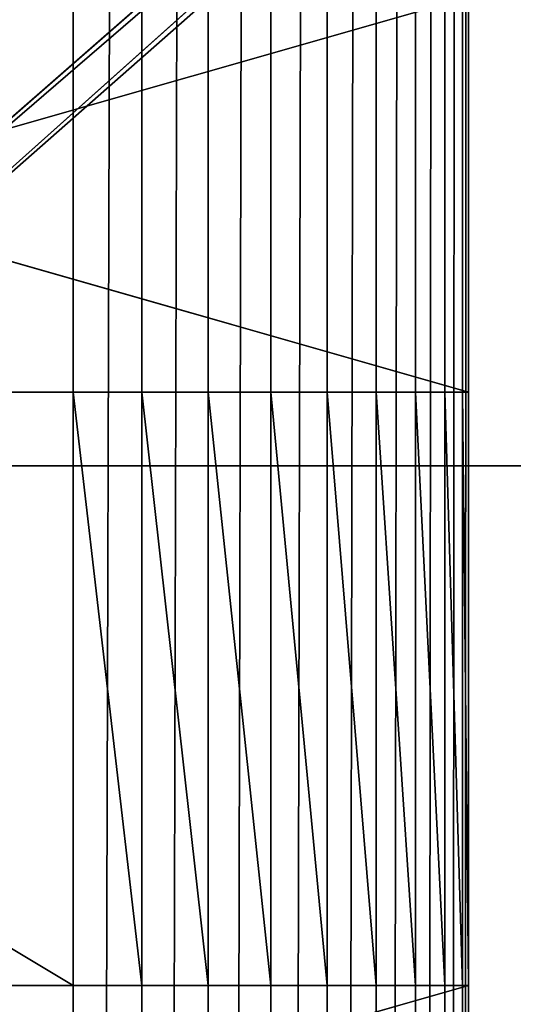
# Model space of a CAD drawing. Extents: x 226 to 378, y -30 to 313.
# Tile 391 of 656: x 344.33 to 350.67, y 127.09 to 139.74. Entities that reach past the tile are written whole.
import ezdxf

# ---------------------------------------------------------------- set-up
doc = ezdxf.new("R2010")
doc.units = 0
doc.header["$LTSCALE"] = 25.4
doc.layers.get('0').update_dxf_attribs({"color": 13, "linetype": 'CONTINUOUS'})
for name, color, linetype in [('_NCL1_62', 7, 'CONTINUOUS'), ('_NCL1_64', 250, 'CONTINUOUS'), ('USER_LIBRARY_DIN_RAIL_DEFA', 254, 'CONTINUOUS')]:
    doc.layers.add(name, color=color, linetype=linetype)

# ---------------------------------------------------------------- blocks, each defined once
blk = doc.blocks.new('EWON_2005CD_4005CD_COSY141')
at = {"layer": '_NCL1_62', "color": 0}
for p, q in [((27.94, 342.9, 292.1), (27.94, 185.42, 276.86)), ((27.94, 342.9, 292.1), (27.94, 185.42, 276.86)), ((27.94, 342.9, 292.1), (27.94, 177.8, 276.86)), ((27.94, 342.9, 292.1), (27.94, 177.8, 276.86)), ((27.94, 342.9, 292.1), (27.94, 20.32, 292.1)), ((28.017, 342.9, 292.982), (27.94, 20.32, 292.1)), ((27.94, 342.9, 292.1), (27.94, 20.32, 292.1)), ((28.017, 342.9, 292.982), (27.94, 20.32, 292.1)), ((28.246, 342.9, 293.837), (28.017, 20.32, 292.982)), ((28.017, 20.32, 292.982), (28.017, 342.9, 292.982)), ((28.017, 20.32, 292.982), (28.017, 342.9, 292.982)), ((28.246, 342.9, 293.837), (28.017, 20.32, 292.982)), ((28.621, 342.9, 294.64), (28.246, 20.32, 293.837)), ((28.246, 20.32, 293.837), (28.246, 342.9, 293.837)), ((28.246, 20.32, 293.837), (28.246, 342.9, 293.837)), ((28.621, 342.9, 294.64), (28.246, 20.32, 293.837)), ((29.128, 342.9, 295.365), (28.621, 20.32, 294.64)), ((28.621, 20.32, 294.64), (28.621, 342.9, 294.64)), ((28.621, 20.32, 294.64), (28.621, 342.9, 294.64)), ((29.128, 342.9, 295.365), (28.621, 20.32, 294.64)), ((29.755, 342.9, 295.991), (29.128, 20.32, 295.365)), ((29.128, 20.32, 295.365), (29.128, 342.9, 295.365)), ((29.128, 20.32, 295.365), (29.128, 342.9, 295.365)), ((29.755, 342.9, 295.991), (29.128, 20.32, 295.365)), ((30.48, 342.9, 296.499), (29.755, 20.32, 295.991)), ((29.755, 20.32, 295.991), (29.755, 342.9, 295.991)), ((29.755, 20.32, 295.991), (29.755, 342.9, 295.991)), ((30.48, 342.9, 296.499), (29.755, 20.32, 295.991)), ((31.283, 342.9, 296.874), (30.48, 20.32, 296.499)), ((30.48, 20.32, 296.499), (30.48, 342.9, 296.499)), ((30.48, 20.32, 296.499), (30.48, 342.9, 296.499)), ((31.283, 342.9, 296.874), (30.48, 20.32, 296.499)), ((32.138, 342.9, 297.103), (31.283, 20.32, 296.874)), ((31.283, 20.32, 296.874), (31.283, 342.9, 296.874)), ((31.283, 20.32, 296.874), (31.283, 342.9, 296.874)), ((32.138, 342.9, 297.103), (31.283, 20.32, 296.874)), ((33.02, 342.9, 297.18), (32.138, 20.32, 297.103)), ((32.138, 20.32, 297.103), (32.138, 342.9, 297.103)), ((32.138, 20.32, 297.103), (32.138, 342.9, 297.103)), ((33.02, 342.9, 297.18), (32.138, 20.32, 297.103)), ((27.94, 185.42, 71.12), (27.94, 190.5, 220.98)), ((27.94, 190.5, 220.98), (27.94, 185.42, 220.98)), ((27.94, 185.42, 71.12), (27.94, 190.5, 220.98)), ((27.94, 185.42, 71.12), (27.94, 190.5, 71.12)), ((27.94, 185.42, 276.86), (27.94, 190.5, 276.86)), ((45.72, 190.5, 71.12), (27.94, 185.42, 71.12)), ((45.72, 190.5, 71.12), (27.94, 185.42, 71.12)), ((27.94, 185.42, 71.12), (27.94, 190.5, 71.12)), ((45.72, 190.5, 276.86), (27.94, 185.42, 276.86)), ((45.72, 190.5, 276.86), (27.94, 185.42, 276.86)), ((27.94, 185.42, 276.86), (27.94, 190.5, 276.86)), ((27.94, 190.5, 220.98), (27.94, 185.42, 220.98)), ((27.94, 185.42, 220.98), (27.94, 185.42, 71.12)), ((27.94, 185.42, 220.98), (27.94, 177.8, 220.98)), ((27.94, 177.8, 71.12), (27.94, 185.42, 220.98)), ((27.94, 185.42, 276.86), (27.94, 177.8, 276.86)), ((27.94, 177.8, 276.86), (27.94, 185.42, 220.98)), ((27.94, 185.42, 220.98), (27.94, 185.42, 276.86)), ((27.94, 185.42, 220.98), (27.94, 177.8, 220.98)), ((27.94, 177.8, 276.86), (27.94, 185.42, 220.98)), ((27.94, 177.8, 71.12), (27.94, 185.42, 33.02)), ((27.94, 185.42, 33.02), (27.94, 185.42, 71.12)), ((27.94, 185.42, 71.12), (27.94, 177.8, 71.12)), ((27.94, 177.8, 33.02), (27.94, 185.42, 33.02)), ((27.94, 177.8, 71.12), (27.94, 185.42, 33.02)), ((27.94, 177.8, 71.12), (27.94, 185.42, 220.98)), ((27.94, 185.42, 71.12), (27.94, 177.8, 71.12)), ((27.94, 185.42, 220.98), (27.94, 185.42, 71.12)), ((27.94, 185.42, 276.86), (27.94, 177.8, 276.86)), ((27.94, 185.42, 71.12), (45.72, 185.42, 71.12)), ((27.94, 185.42, 33.02), (45.72, 185.42, 71.12)), ((27.94, 185.42, 71.12), (45.72, 185.42, 71.12)), ((27.94, 185.42, 33.02), (27.94, 185.42, 71.12)), ((27.94, 185.42, 33.02), (45.72, 185.42, 71.12)), ((27.94, 185.42, 33.02), (45.72, 185.42, 27.94)), ((27.94, 185.42, 33.02), (45.72, 185.42, 27.94)), ((27.94, 185.42, 33.02), (33.02, 185.42, 27.94)), ((27.94, 185.42, 33.02), (28.017, 185.42, 32.138)), ((28.246, 185.42, 31.283), (27.94, 185.42, 33.02)), ((28.246, 185.42, 31.283), (27.94, 185.42, 33.02)), ((28.621, 185.42, 30.48), (27.94, 185.42, 33.02)), ((28.621, 185.42, 30.48), (27.94, 185.42, 33.02)), ((29.128, 185.42, 29.755), (27.94, 185.42, 33.02)), ((29.128, 185.42, 29.755), (27.94, 185.42, 33.02)), ((29.755, 185.42, 29.128), (27.94, 185.42, 33.02)), ((29.755, 185.42, 29.128), (27.94, 185.42, 33.02)), ((30.48, 185.42, 28.621), (27.94, 185.42, 33.02)), ((30.48, 185.42, 28.621), (27.94, 185.42, 33.02)), ((31.283, 185.42, 28.246), (27.94, 185.42, 33.02)), ((31.283, 185.42, 28.246), (27.94, 185.42, 33.02)), ((32.138, 185.42, 28.017), (27.94, 185.42, 33.02)), ((32.138, 185.42, 28.017), (27.94, 185.42, 33.02)), ((27.94, 185.42, 33.02), (33.02, 185.42, 27.94)), ((27.94, 185.42, 276.86), (45.72, 185.42, 276.86)), ((27.94, 185.42, 220.98), (45.72, 185.42, 220.98)), ((45.72, 185.42, 276.86), (27.94, 185.42, 220.98)), ((45.72, 185.42, 276.86), (27.94, 185.42, 220.98)), ((27.94, 185.42, 276.86), (45.72, 185.42, 276.86)), ((27.94, 185.42, 220.98), (27.94, 185.42, 276.86)), ((27.94, 185.42, 220.98), (45.72, 185.42, 220.98)), ((27.94, 185.42, 33.02), (28.017, 185.42, 32.138)), ((27.94, 185.42, 33.02), (28.017, 177.8, 32.138)), ((27.94, 185.42, 33.02), (28.017, 177.8, 32.138)), ((27.94, 177.8, 33.02), (27.94, 185.42, 33.02)), ((28.017, 185.42, 32.138), (28.246, 185.42, 31.283)), ((28.017, 177.8, 32.138), (28.017, 185.42, 32.138)), ((28.017, 185.42, 32.138), (28.246, 185.42, 31.283)), ((28.017, 185.42, 32.138), (28.246, 177.8, 31.283)), ((28.017, 185.42, 32.138), (28.246, 177.8, 31.283)), ((28.017, 177.8, 32.138), (28.017, 185.42, 32.138)), ((28.246, 185.42, 31.283), (28.621, 185.42, 30.48)), ((28.246, 177.8, 31.283), (28.246, 185.42, 31.283)), ((28.246, 185.42, 31.283), (28.621, 185.42, 30.48)), ((28.246, 185.42, 31.283), (28.621, 177.8, 30.48)), ((28.246, 185.42, 31.283), (28.621, 177.8, 30.48)), ((28.246, 177.8, 31.283), (28.246, 185.42, 31.283)), ((28.621, 185.42, 30.48), (29.128, 185.42, 29.755)), ((28.621, 177.8, 30.48), (28.621, 185.42, 30.48)), ((28.621, 185.42, 30.48), (29.128, 185.42, 29.755)), ((28.621, 185.42, 30.48), (29.128, 177.8, 29.755)), ((28.621, 185.42, 30.48), (29.128, 177.8, 29.755)), ((28.621, 177.8, 30.48), (28.621, 185.42, 30.48)), ((29.128, 185.42, 29.755), (29.755, 185.42, 29.128)), ((29.128, 177.8, 29.755), (29.128, 185.42, 29.755)), ((29.128, 185.42, 29.755), (29.755, 185.42, 29.128)), ((29.128, 185.42, 29.755), (29.755, 177.8, 29.128)), ((29.128, 185.42, 29.755), (29.755, 177.8, 29.128)), ((29.128, 177.8, 29.755), (29.128, 185.42, 29.755)), ((29.755, 185.42, 29.128), (30.48, 185.42, 28.621)), ((29.755, 177.8, 29.128), (29.755, 185.42, 29.128)), ((29.755, 185.42, 29.128), (30.48, 185.42, 28.621)), ((29.755, 185.42, 29.128), (30.48, 177.8, 28.621)), ((29.755, 185.42, 29.128), (30.48, 177.8, 28.621)), ((29.755, 177.8, 29.128), (29.755, 185.42, 29.128)), ((30.48, 185.42, 28.621), (31.283, 185.42, 28.246)), ((30.48, 177.8, 28.621), (30.48, 185.42, 28.621)), ((30.48, 185.42, 28.621), (31.283, 185.42, 28.246)), ((30.48, 185.42, 28.621), (31.283, 177.8, 28.246)), ((30.48, 185.42, 28.621), (31.283, 177.8, 28.246)), ((30.48, 177.8, 28.621), (30.48, 185.42, 28.621)), ((31.283, 185.42, 28.246), (32.138, 185.42, 28.017)), ((31.283, 177.8, 28.246), (31.283, 185.42, 28.246)), ((31.283, 185.42, 28.246), (32.138, 185.42, 28.017)), ((31.283, 185.42, 28.246), (32.138, 177.8, 28.017)), ((31.283, 185.42, 28.246), (32.138, 177.8, 28.017)), ((31.283, 177.8, 28.246), (31.283, 185.42, 28.246)), ((32.138, 185.42, 28.017), (33.02, 185.42, 27.94)), ((32.138, 185.42, 28.017), (33.02, 177.8, 27.94)), ((32.138, 185.42, 28.017), (33.02, 185.42, 27.94)), ((32.138, 177.8, 28.017), (32.138, 185.42, 28.017)), ((32.138, 185.42, 28.017), (33.02, 177.8, 27.94)), ((32.138, 177.8, 28.017), (32.138, 185.42, 28.017)), ((45.72, 177.8, 27.94), (33.02, 185.42, 27.94)), ((33.02, 185.42, 27.94), (33.02, 177.8, 27.94)), ((45.72, 177.8, 27.94), (33.02, 185.42, 27.94)), ((45.72, 185.42, 27.94), (33.02, 185.42, 27.94)), ((45.72, 185.42, 27.94), (33.02, 185.42, 27.94)), ((33.02, 185.42, 27.94), (33.02, 177.8, 27.94)), ((27.94, 172.72, 71.12), (27.94, 177.8, 220.98)), ((27.94, 177.8, 220.98), (27.94, 172.72, 220.98)), ((27.94, 177.8, 220.98), (27.94, 177.8, 71.12)), ((27.94, 177.8, 276.86), (27.94, 177.8, 220.98)), ((27.94, 172.72, 71.12), (27.94, 177.8, 220.98)), ((27.94, 172.72, 71.12), (27.94, 177.8, 71.12)), ((27.94, 177.8, 220.98), (27.94, 177.8, 71.12)), ((27.94, 177.8, 71.12), (27.94, 177.8, 33.02)), ((27.94, 172.72, 276.86), (27.94, 177.8, 276.86)), ((27.94, 177.8, 276.86), (27.94, 20.32, 292.1)), ((27.94, 177.8, 276.86), (27.94, 20.32, 292.1)), ((45.72, 177.8, 71.12), (27.94, 172.72, 71.12)), ((45.72, 177.8, 71.12), (27.94, 172.72, 71.12)), ((45.72, 177.8, 71.12), (27.94, 177.8, 71.12)), ((27.94, 172.72, 71.12), (27.94, 177.8, 71.12)), ((45.72, 177.8, 71.12), (27.94, 177.8, 71.12)), ((45.72, 177.8, 71.12), (27.94, 177.8, 33.02)), ((27.94, 177.8, 71.12), (27.94, 177.8, 33.02)), ((45.72, 177.8, 27.94), (27.94, 177.8, 33.02)), ((45.72, 177.8, 71.12), (27.94, 177.8, 33.02)), ((33.02, 177.8, 27.94), (27.94, 177.8, 33.02)), ((45.72, 177.8, 27.94), (27.94, 177.8, 33.02)), ((28.017, 177.8, 32.138), (27.94, 177.8, 33.02)), ((33.02, 177.8, 27.94), (27.94, 177.8, 33.02)), ((45.72, 177.8, 276.86), (27.94, 172.72, 276.86)), ((45.72, 177.8, 276.86), (27.94, 172.72, 276.86)), ((45.72, 177.8, 276.86), (27.94, 177.8, 276.86)), ((27.94, 172.72, 276.86), (27.94, 177.8, 276.86)), ((27.94, 177.8, 220.98), (27.94, 172.72, 220.98)), ((27.94, 177.8, 220.98), (45.72, 172.72, 220.98)), ((27.94, 177.8, 220.98), (45.72, 177.8, 220.98)), ((27.94, 177.8, 220.98), (45.72, 172.72, 220.98)), ((45.72, 177.8, 276.86), (27.94, 177.8, 276.86)), ((45.72, 177.8, 220.98), (27.94, 177.8, 276.86)), ((45.72, 177.8, 220.98), (27.94, 177.8, 276.86)), ((27.94, 177.8, 220.98), (45.72, 177.8, 220.98)), ((27.94, 177.8, 276.86), (27.94, 177.8, 220.98)), ((28.017, 177.8, 32.138), (27.94, 177.8, 33.02)), ((28.246, 177.8, 31.283), (28.017, 177.8, 32.138)), ((28.017, 177.8, 32.138), (33.02, 177.8, 27.94)), ((28.017, 177.8, 32.138), (33.02, 177.8, 27.94)), ((28.246, 177.8, 31.283), (28.017, 177.8, 32.138)), ((28.621, 177.8, 30.48), (28.246, 177.8, 31.283)), ((28.246, 177.8, 31.283), (33.02, 177.8, 27.94)), ((28.246, 177.8, 31.283), (33.02, 177.8, 27.94)), ((28.621, 177.8, 30.48), (28.246, 177.8, 31.283)), ((29.128, 177.8, 29.755), (28.621, 177.8, 30.48)), ((28.621, 177.8, 30.48), (33.02, 177.8, 27.94)), ((28.621, 177.8, 30.48), (33.02, 177.8, 27.94)), ((29.128, 177.8, 29.755), (28.621, 177.8, 30.48)), ((29.755, 177.8, 29.128), (29.128, 177.8, 29.755)), ((29.128, 177.8, 29.755), (33.02, 177.8, 27.94)), ((29.128, 177.8, 29.755), (33.02, 177.8, 27.94)), ((29.755, 177.8, 29.128), (29.128, 177.8, 29.755)), ((30.48, 177.8, 28.621), (29.755, 177.8, 29.128)), ((29.755, 177.8, 29.128), (33.02, 177.8, 27.94)), ((29.755, 177.8, 29.128), (33.02, 177.8, 27.94)), ((30.48, 177.8, 28.621), (29.755, 177.8, 29.128)), ((31.283, 177.8, 28.246), (30.48, 177.8, 28.621)), ((30.48, 177.8, 28.621), (33.02, 177.8, 27.94)), ((30.48, 177.8, 28.621), (33.02, 177.8, 27.94)), ((31.283, 177.8, 28.246), (30.48, 177.8, 28.621)), ((32.138, 177.8, 28.017), (31.283, 177.8, 28.246)), ((31.283, 177.8, 28.246), (33.02, 177.8, 27.94)), ((31.283, 177.8, 28.246), (33.02, 177.8, 27.94)), ((32.138, 177.8, 28.017), (31.283, 177.8, 28.246)), ((33.02, 177.8, 27.94), (32.138, 177.8, 28.017)), ((33.02, 177.8, 27.94), (32.138, 177.8, 28.017)), ((33.02, 177.8, 27.94), (45.72, 177.8, 27.94)), ((33.02, 177.8, 27.94), (45.72, 177.8, 27.94))]:
    blk.add_line(p, q, dxfattribs=at)
at = {"layer": '_NCL1_64', "color": 0}
blk.add_line((33.02, 342.9, 297.18), (33.02, 20.32, 297.18), dxfattribs=at)
blk.add_line((33.02, 342.9, 297.18), (33.02, 20.32, 297.18), dxfattribs=at)
at = {"layer": 'USER_LIBRARY_DIN_RAIL_DEFA', "color": 0}
for p, q in [((0, 144.711), (39.026, 178.828)), ((0, 144.711), (39.026, 178.828)), ((39.026, 178.828, 2.54), (0, 145.219, 2.54)), ((39.026, 178.828, 2.54), (0, 145.219, 2.54)), ((0, 144.711), (38.1, 178.747)), ((0, 144.711), (38.1, 178.747)), ((38.1, 178.747, 2.54), (0, 145.219, 2.54)), ((38.1, 178.747, 2.54), (0, 145.219, 2.54)), ((38.1, 178.747), (17.78, 178.747)), ((17.78, 178.747, 2.54), (38.1, 178.747, 2.54)), ((38.1, 178.747), (17.78, 178.747)), ((38.1, 178.747), (17.78, 178.747, 2.54)), ((38.1, 178.747), (17.78, 178.747, 2.54)), ((17.78, 178.747, 2.54), (38.1, 178.747, 2.54))]:
    blk.add_line(p, q, dxfattribs=at)
at = {"layer": '_NCL1_62', "color": 7}
mesh = blk.add_polyface(dxfattribs=at)
corners = [(27.94, 342.9, 292.1), (27.94, 185.42, 276.86), (27.94, 190.5, 276.86)]
mesh.append_faces([[corners[k] for k in face] for face in [(0, 1, 2)]], dxfattribs={"color": 7})
mesh = blk.add_polyface(dxfattribs=at)
corners = [(27.94, 342.9, 292.1), (27.94, 177.8, 276.86), (27.94, 185.42, 276.86)]
mesh.append_faces([[corners[k] for k in face] for face in [(0, 1, 2)]], dxfattribs={"color": 7})
mesh = blk.add_polyface(dxfattribs=at)
corners = [(27.94, 342.9, 292.1), (27.94, 20.32, 292.1), (27.94, 177.8, 276.86)]
mesh.append_faces([[corners[k] for k in face] for face in [(0, 1, 2)]], dxfattribs={"color": 7})
mesh = blk.add_polyface(dxfattribs=at)
corners = [(28.017, 342.9, 292.982), (27.94, 20.32, 292.1), (27.94, 342.9, 292.1)]
mesh.append_faces([[corners[k] for k in face] for face in [(0, 1, 2)]], dxfattribs={"color": 7})
mesh = blk.add_polyface(dxfattribs=at)
corners = [(28.017, 342.9, 292.982), (28.017, 20.32, 292.982), (27.94, 20.32, 292.1)]
mesh.append_faces([[corners[k] for k in face] for face in [(0, 1, 2)]], dxfattribs={"color": 7})
mesh = blk.add_polyface(dxfattribs=at)
corners = [(28.246, 342.9, 293.837), (28.017, 20.32, 292.982), (28.017, 342.9, 292.982)]
mesh.append_faces([[corners[k] for k in face] for face in [(0, 1, 2)]], dxfattribs={"color": 7})
mesh = blk.add_polyface(dxfattribs=at)
corners = [(28.246, 342.9, 293.837), (28.246, 20.32, 293.837), (28.017, 20.32, 292.982)]
mesh.append_faces([[corners[k] for k in face] for face in [(0, 1, 2)]], dxfattribs={"color": 7})
mesh = blk.add_polyface(dxfattribs=at)
corners = [(28.621, 342.9, 294.64), (28.246, 20.32, 293.837), (28.246, 342.9, 293.837)]
mesh.append_faces([[corners[k] for k in face] for face in [(0, 1, 2)]], dxfattribs={"color": 7})
mesh = blk.add_polyface(dxfattribs=at)
corners = [(28.621, 342.9, 294.64), (28.621, 20.32, 294.64), (28.246, 20.32, 293.837)]
mesh.append_faces([[corners[k] for k in face] for face in [(0, 1, 2)]], dxfattribs={"color": 7})
mesh = blk.add_polyface(dxfattribs=at)
corners = [(29.128, 342.9, 295.365), (28.621, 20.32, 294.64), (28.621, 342.9, 294.64)]
mesh.append_faces([[corners[k] for k in face] for face in [(0, 1, 2)]], dxfattribs={"color": 7})
mesh = blk.add_polyface(dxfattribs=at)
corners = [(29.128, 342.9, 295.365), (29.128, 20.32, 295.365), (28.621, 20.32, 294.64)]
mesh.append_faces([[corners[k] for k in face] for face in [(0, 1, 2)]], dxfattribs={"color": 7})
mesh = blk.add_polyface(dxfattribs=at)
corners = [(29.755, 342.9, 295.991), (29.128, 20.32, 295.365), (29.128, 342.9, 295.365)]
mesh.append_faces([[corners[k] for k in face] for face in [(0, 1, 2)]], dxfattribs={"color": 7})
mesh = blk.add_polyface(dxfattribs=at)
corners = [(29.755, 342.9, 295.991), (29.755, 20.32, 295.991), (29.128, 20.32, 295.365)]
mesh.append_faces([[corners[k] for k in face] for face in [(0, 1, 2)]], dxfattribs={"color": 7})
mesh = blk.add_polyface(dxfattribs=at)
corners = [(30.48, 342.9, 296.499), (29.755, 20.32, 295.991), (29.755, 342.9, 295.991)]
mesh.append_faces([[corners[k] for k in face] for face in [(0, 1, 2)]], dxfattribs={"color": 7})
mesh = blk.add_polyface(dxfattribs=at)
corners = [(30.48, 20.32, 296.499), (29.755, 20.32, 295.991), (30.48, 342.9, 296.499)]
mesh.append_faces([[corners[k] for k in face] for face in [(0, 1, 2)]], dxfattribs={"color": 7})
mesh = blk.add_polyface(dxfattribs=at)
corners = [(31.283, 342.9, 296.874), (30.48, 20.32, 296.499), (30.48, 342.9, 296.499)]
mesh.append_faces([[corners[k] for k in face] for face in [(0, 1, 2)]], dxfattribs={"color": 7})
mesh = blk.add_polyface(dxfattribs=at)
corners = [(31.283, 20.32, 296.874), (30.48, 20.32, 296.499), (31.283, 342.9, 296.874)]
mesh.append_faces([[corners[k] for k in face] for face in [(0, 1, 2)]], dxfattribs={"color": 7})
mesh = blk.add_polyface(dxfattribs=at)
corners = [(32.138, 342.9, 297.103), (31.283, 20.32, 296.874), (31.283, 342.9, 296.874)]
mesh.append_faces([[corners[k] for k in face] for face in [(0, 1, 2)]], dxfattribs={"color": 7})
mesh = blk.add_polyface(dxfattribs=at)
corners = [(32.138, 20.32, 297.103), (31.283, 20.32, 296.874), (32.138, 342.9, 297.103)]
mesh.append_faces([[corners[k] for k in face] for face in [(0, 1, 2)]], dxfattribs={"color": 7})
mesh = blk.add_polyface(dxfattribs=at)
corners = [(33.02, 342.9, 297.18), (32.138, 20.32, 297.103), (32.138, 342.9, 297.103)]
mesh.append_faces([[corners[k] for k in face] for face in [(0, 1, 2)]], dxfattribs={"color": 7})
mesh = blk.add_polyface(dxfattribs=at)
corners = [(33.02, 20.32, 297.18), (32.138, 20.32, 297.103), (33.02, 342.9, 297.18)]
mesh.append_faces([[corners[k] for k in face] for face in [(0, 1, 2)]], dxfattribs={"color": 7})
mesh = blk.add_polyface(dxfattribs=at)
corners = [(27.94, 190.5, 220.98), (27.94, 185.42, 220.98), (27.94, 185.42, 71.12)]
mesh.append_faces([[corners[k] for k in face] for face in [(0, 1, 2)]], dxfattribs={"color": 7})
mesh = blk.add_polyface(dxfattribs=at)
corners = [(27.94, 190.5, 220.98), (27.94, 185.42, 71.12), (27.94, 190.5, 71.12)]
mesh.append_faces([[corners[k] for k in face] for face in [(0, 1, 2)]], dxfattribs={"color": 7})
mesh = blk.add_polyface(dxfattribs=at)
corners = [(45.72, 190.5, 71.12), (27.94, 185.42, 71.12), (45.72, 185.42, 71.12)]
mesh.append_faces([[corners[k] for k in face] for face in [(0, 1, 2)]], dxfattribs={"color": 7})
mesh = blk.add_polyface(dxfattribs=at)
corners = [(45.72, 190.5, 71.12), (27.94, 190.5, 71.12), (27.94, 185.42, 71.12)]
mesh.append_faces([[corners[k] for k in face] for face in [(0, 1, 2)]], dxfattribs={"color": 7})
mesh = blk.add_polyface(dxfattribs=at)
corners = [(45.72, 190.5, 276.86), (27.94, 185.42, 276.86), (45.72, 185.42, 276.86)]
mesh.append_faces([[corners[k] for k in face] for face in [(0, 1, 2)]], dxfattribs={"color": 7})
mesh = blk.add_polyface(dxfattribs=at)
corners = [(45.72, 190.5, 276.86), (27.94, 190.5, 276.86), (27.94, 185.42, 276.86)]
mesh.append_faces([[corners[k] for k in face] for face in [(0, 1, 2)]], dxfattribs={"color": 7})
mesh = blk.add_polyface(dxfattribs=at)
corners = [(45.72, 185.42, 220.98), (27.94, 185.42, 220.98), (27.94, 190.5, 220.98)]
mesh.append_faces([[corners[k] for k in face] for face in [(0, 1, 2)]], dxfattribs={"color": 7})
mesh = blk.add_polyface(dxfattribs=at)
corners = [(45.72, 185.42, 220.98), (27.94, 190.5, 220.98), (45.72, 190.5, 220.98)]
mesh.append_faces([[corners[k] for k in face] for face in [(0, 1, 2)]], dxfattribs={"color": 7})
mesh = blk.add_polyface(dxfattribs=at)
corners = [(27.94, 185.42, 220.98), (27.94, 177.8, 220.98), (27.94, 177.8, 71.12)]
mesh.append_faces([[corners[k] for k in face] for face in [(0, 1, 2)]], dxfattribs={"color": 7})
mesh = blk.add_polyface(dxfattribs=at)
corners = [(27.94, 185.42, 276.86), (27.94, 177.8, 276.86), (27.94, 185.42, 220.98)]
mesh.append_faces([[corners[k] for k in face] for face in [(0, 1, 2)]], dxfattribs={"color": 7})
mesh = blk.add_polyface(dxfattribs=at)
corners = [(27.94, 185.42, 220.98), (27.94, 177.8, 276.86), (27.94, 177.8, 220.98)]
mesh.append_faces([[corners[k] for k in face] for face in [(0, 1, 2)]], dxfattribs={"color": 7})
mesh = blk.add_polyface(dxfattribs=at)
corners = [(27.94, 185.42, 71.12), (27.94, 177.8, 71.12), (27.94, 185.42, 33.02)]
mesh.append_faces([[corners[k] for k in face] for face in [(0, 1, 2)]], dxfattribs={"color": 7})
mesh = blk.add_polyface(dxfattribs=at)
corners = [(27.94, 185.42, 33.02), (27.94, 177.8, 71.12), (27.94, 177.8, 33.02)]
mesh.append_faces([[corners[k] for k in face] for face in [(0, 1, 2)]], dxfattribs={"color": 7})
mesh = blk.add_polyface(dxfattribs=at)
corners = [(27.94, 185.42, 220.98), (27.94, 177.8, 71.12), (27.94, 185.42, 71.12)]
mesh.append_faces([[corners[k] for k in face] for face in [(0, 1, 2)]], dxfattribs={"color": 7})
mesh = blk.add_polyface(dxfattribs=at)
corners = [(27.94, 185.42, 71.12), (27.94, 185.42, 33.02), (45.72, 185.42, 71.12)]
mesh.append_faces([[corners[k] for k in face] for face in [(0, 1, 2)]], dxfattribs={"color": 7})
mesh = blk.add_polyface(dxfattribs=at)
corners = [(45.72, 185.42, 71.12), (27.94, 185.42, 33.02), (45.72, 185.42, 27.94)]
mesh.append_faces([[corners[k] for k in face] for face in [(0, 1, 2)]], dxfattribs={"color": 7})
mesh = blk.add_polyface(dxfattribs=at)
corners = [(27.94, 185.42, 33.02), (33.02, 185.42, 27.94), (45.72, 185.42, 27.94)]
mesh.append_faces([[corners[k] for k in face] for face in [(0, 1, 2)]], dxfattribs={"color": 7})
mesh = blk.add_polyface(dxfattribs=at)
corners = [(27.94, 185.42, 33.02), (28.017, 185.42, 32.138), (28.246, 185.42, 31.283)]
mesh.append_faces([[corners[k] for k in face] for face in [(0, 1, 2)]], dxfattribs={"color": 7})
mesh = blk.add_polyface(dxfattribs=at)
corners = [(27.94, 185.42, 33.02), (28.246, 185.42, 31.283), (28.621, 185.42, 30.48)]
mesh.append_faces([[corners[k] for k in face] for face in [(0, 1, 2)]], dxfattribs={"color": 7})
mesh = blk.add_polyface(dxfattribs=at)
corners = [(27.94, 185.42, 33.02), (28.621, 185.42, 30.48), (29.128, 185.42, 29.755)]
mesh.append_faces([[corners[k] for k in face] for face in [(0, 1, 2)]], dxfattribs={"color": 7})
mesh = blk.add_polyface(dxfattribs=at)
corners = [(27.94, 185.42, 33.02), (29.128, 185.42, 29.755), (29.755, 185.42, 29.128)]
mesh.append_faces([[corners[k] for k in face] for face in [(0, 1, 2)]], dxfattribs={"color": 7})
mesh = blk.add_polyface(dxfattribs=at)
corners = [(27.94, 185.42, 33.02), (29.755, 185.42, 29.128), (30.48, 185.42, 28.621)]
mesh.append_faces([[corners[k] for k in face] for face in [(0, 1, 2)]], dxfattribs={"color": 7})
mesh = blk.add_polyface(dxfattribs=at)
corners = [(27.94, 185.42, 33.02), (30.48, 185.42, 28.621), (31.283, 185.42, 28.246)]
mesh.append_faces([[corners[k] for k in face] for face in [(0, 1, 2)]], dxfattribs={"color": 7})
mesh = blk.add_polyface(dxfattribs=at)
corners = [(27.94, 185.42, 33.02), (31.283, 185.42, 28.246), (32.138, 185.42, 28.017)]
mesh.append_faces([[corners[k] for k in face] for face in [(0, 1, 2)]], dxfattribs={"color": 7})
mesh = blk.add_polyface(dxfattribs=at)
corners = [(27.94, 185.42, 33.02), (32.138, 185.42, 28.017), (33.02, 185.42, 27.94)]
mesh.append_faces([[corners[k] for k in face] for face in [(0, 1, 2)]], dxfattribs={"color": 7})
mesh = blk.add_polyface(dxfattribs=at)
corners = [(45.72, 185.42, 276.86), (27.94, 185.42, 220.98), (45.72, 185.42, 220.98)]
mesh.append_faces([[corners[k] for k in face] for face in [(0, 1, 2)]], dxfattribs={"color": 7})
mesh = blk.add_polyface(dxfattribs=at)
corners = [(27.94, 185.42, 276.86), (27.94, 185.42, 220.98), (45.72, 185.42, 276.86)]
mesh.append_faces([[corners[k] for k in face] for face in [(0, 1, 2)]], dxfattribs={"color": 7})
mesh = blk.add_polyface(dxfattribs=at)
corners = [(27.94, 185.42, 33.02), (28.017, 177.8, 32.138), (28.017, 185.42, 32.138)]
mesh.append_faces([[corners[k] for k in face] for face in [(0, 1, 2)]], dxfattribs={"color": 7})
mesh = blk.add_polyface(dxfattribs=at)
corners = [(27.94, 185.42, 33.02), (27.94, 177.8, 33.02), (28.017, 177.8, 32.138)]
mesh.append_faces([[corners[k] for k in face] for face in [(0, 1, 2)]], dxfattribs={"color": 7})
mesh = blk.add_polyface(dxfattribs=at)
corners = [(28.017, 185.42, 32.138), (28.246, 177.8, 31.283), (28.246, 185.42, 31.283)]
mesh.append_faces([[corners[k] for k in face] for face in [(0, 1, 2)]], dxfattribs={"color": 7})
mesh = blk.add_polyface(dxfattribs=at)
corners = [(28.017, 185.42, 32.138), (28.017, 177.8, 32.138), (28.246, 177.8, 31.283)]
mesh.append_faces([[corners[k] for k in face] for face in [(0, 1, 2)]], dxfattribs={"color": 7})
mesh = blk.add_polyface(dxfattribs=at)
corners = [(28.246, 185.42, 31.283), (28.621, 177.8, 30.48), (28.621, 185.42, 30.48)]
mesh.append_faces([[corners[k] for k in face] for face in [(0, 1, 2)]], dxfattribs={"color": 7})
mesh = blk.add_polyface(dxfattribs=at)
corners = [(28.246, 185.42, 31.283), (28.246, 177.8, 31.283), (28.621, 177.8, 30.48)]
mesh.append_faces([[corners[k] for k in face] for face in [(0, 1, 2)]], dxfattribs={"color": 7})
mesh = blk.add_polyface(dxfattribs=at)
corners = [(28.621, 185.42, 30.48), (29.128, 177.8, 29.755), (29.128, 185.42, 29.755)]
mesh.append_faces([[corners[k] for k in face] for face in [(0, 1, 2)]], dxfattribs={"color": 7})
mesh = blk.add_polyface(dxfattribs=at)
corners = [(28.621, 185.42, 30.48), (28.621, 177.8, 30.48), (29.128, 177.8, 29.755)]
mesh.append_faces([[corners[k] for k in face] for face in [(0, 1, 2)]], dxfattribs={"color": 7})
mesh = blk.add_polyface(dxfattribs=at)
corners = [(29.128, 185.42, 29.755), (29.755, 177.8, 29.128), (29.755, 185.42, 29.128)]
mesh.append_faces([[corners[k] for k in face] for face in [(0, 1, 2)]], dxfattribs={"color": 7})
mesh = blk.add_polyface(dxfattribs=at)
corners = [(29.755, 177.8, 29.128), (29.128, 185.42, 29.755), (29.128, 177.8, 29.755)]
mesh.append_faces([[corners[k] for k in face] for face in [(0, 1, 2)]], dxfattribs={"color": 7})
mesh = blk.add_polyface(dxfattribs=at)
corners = [(30.48, 185.42, 28.621), (29.755, 185.42, 29.128), (30.48, 177.8, 28.621)]
mesh.append_faces([[corners[k] for k in face] for face in [(0, 1, 2)]], dxfattribs={"color": 7})
mesh = blk.add_polyface(dxfattribs=at)
corners = [(30.48, 177.8, 28.621), (29.755, 185.42, 29.128), (29.755, 177.8, 29.128)]
mesh.append_faces([[corners[k] for k in face] for face in [(0, 1, 2)]], dxfattribs={"color": 7})
mesh = blk.add_polyface(dxfattribs=at)
corners = [(31.283, 185.42, 28.246), (30.48, 185.42, 28.621), (31.283, 177.8, 28.246)]
mesh.append_faces([[corners[k] for k in face] for face in [(0, 1, 2)]], dxfattribs={"color": 7})
mesh = blk.add_polyface(dxfattribs=at)
corners = [(31.283, 177.8, 28.246), (30.48, 185.42, 28.621), (30.48, 177.8, 28.621)]
mesh.append_faces([[corners[k] for k in face] for face in [(0, 1, 2)]], dxfattribs={"color": 7})
mesh = blk.add_polyface(dxfattribs=at)
corners = [(32.138, 185.42, 28.017), (31.283, 185.42, 28.246), (32.138, 177.8, 28.017)]
mesh.append_faces([[corners[k] for k in face] for face in [(0, 1, 2)]], dxfattribs={"color": 7})
mesh = blk.add_polyface(dxfattribs=at)
corners = [(32.138, 177.8, 28.017), (31.283, 185.42, 28.246), (31.283, 177.8, 28.246)]
mesh.append_faces([[corners[k] for k in face] for face in [(0, 1, 2)]], dxfattribs={"color": 7})
mesh = blk.add_polyface(dxfattribs=at)
corners = [(33.02, 185.42, 27.94), (32.138, 185.42, 28.017), (33.02, 177.8, 27.94)]
mesh.append_faces([[corners[k] for k in face] for face in [(0, 1, 2)]], dxfattribs={"color": 7})
mesh = blk.add_polyface(dxfattribs=at)
corners = [(33.02, 177.8, 27.94), (32.138, 185.42, 28.017), (32.138, 177.8, 28.017)]
mesh.append_faces([[corners[k] for k in face] for face in [(0, 1, 2)]], dxfattribs={"color": 7})
mesh = blk.add_polyface(dxfattribs=at)
corners = [(45.72, 177.8, 27.94), (33.02, 185.42, 27.94), (33.02, 177.8, 27.94)]
mesh.append_faces([[corners[k] for k in face] for face in [(0, 1, 2)]], dxfattribs={"color": 7})
mesh = blk.add_polyface(dxfattribs=at)
corners = [(45.72, 185.42, 27.94), (33.02, 185.42, 27.94), (45.72, 177.8, 27.94)]
mesh.append_faces([[corners[k] for k in face] for face in [(0, 1, 2)]], dxfattribs={"color": 7})
mesh = blk.add_polyface(dxfattribs=at)
corners = [(27.94, 177.8, 220.98), (27.94, 172.72, 220.98), (27.94, 172.72, 71.12)]
mesh.append_faces([[corners[k] for k in face] for face in [(0, 1, 2)]], dxfattribs={"color": 7})
mesh = blk.add_polyface(dxfattribs=at)
corners = [(27.94, 177.8, 220.98), (27.94, 172.72, 71.12), (27.94, 177.8, 71.12)]
mesh.append_faces([[corners[k] for k in face] for face in [(0, 1, 2)]], dxfattribs={"color": 7})
mesh = blk.add_polyface(dxfattribs=at)
corners = [(27.94, 177.8, 276.86), (27.94, 20.32, 292.1), (27.94, 172.72, 276.86)]
mesh.append_faces([[corners[k] for k in face] for face in [(0, 1, 2)]], dxfattribs={"color": 7})
mesh = blk.add_polyface(dxfattribs=at)
corners = [(45.72, 177.8, 71.12), (27.94, 172.72, 71.12), (45.72, 172.72, 71.12)]
mesh.append_faces([[corners[k] for k in face] for face in [(0, 1, 2)]], dxfattribs={"color": 7})
mesh = blk.add_polyface(dxfattribs=at)
corners = [(45.72, 177.8, 71.12), (27.94, 177.8, 71.12), (27.94, 172.72, 71.12)]
mesh.append_faces([[corners[k] for k in face] for face in [(0, 1, 2)]], dxfattribs={"color": 7})
mesh = blk.add_polyface(dxfattribs=at)
corners = [(45.72, 177.8, 71.12), (27.94, 177.8, 33.02), (27.94, 177.8, 71.12)]
mesh.append_faces([[corners[k] for k in face] for face in [(0, 1, 2)]], dxfattribs={"color": 7})
mesh = blk.add_polyface(dxfattribs=at)
corners = [(45.72, 177.8, 71.12), (45.72, 177.8, 27.94), (27.94, 177.8, 33.02)]
mesh.append_faces([[corners[k] for k in face] for face in [(0, 1, 2)]], dxfattribs={"color": 7})
mesh = blk.add_polyface(dxfattribs=at)
corners = [(27.94, 177.8, 33.02), (45.72, 177.8, 27.94), (33.02, 177.8, 27.94)]
mesh.append_faces([[corners[k] for k in face] for face in [(0, 1, 2)]], dxfattribs={"color": 7})
mesh = blk.add_polyface(dxfattribs=at)
corners = [(27.94, 177.8, 33.02), (33.02, 177.8, 27.94), (28.017, 177.8, 32.138)]
mesh.append_faces([[corners[k] for k in face] for face in [(0, 1, 2)]], dxfattribs={"color": 7})
mesh = blk.add_polyface(dxfattribs=at)
corners = [(45.72, 177.8, 276.86), (27.94, 172.72, 276.86), (45.72, 172.72, 276.86)]
mesh.append_faces([[corners[k] for k in face] for face in [(0, 1, 2)]], dxfattribs={"color": 7})
mesh = blk.add_polyface(dxfattribs=at)
corners = [(45.72, 177.8, 276.86), (27.94, 177.8, 276.86), (27.94, 172.72, 276.86)]
mesh.append_faces([[corners[k] for k in face] for face in [(0, 1, 2)]], dxfattribs={"color": 7})
mesh = blk.add_polyface(dxfattribs=at)
corners = [(45.72, 172.72, 220.98), (27.94, 172.72, 220.98), (27.94, 177.8, 220.98)]
mesh.append_faces([[corners[k] for k in face] for face in [(0, 1, 2)]], dxfattribs={"color": 7})
mesh = blk.add_polyface(dxfattribs=at)
corners = [(45.72, 172.72, 220.98), (27.94, 177.8, 220.98), (45.72, 177.8, 220.98)]
mesh.append_faces([[corners[k] for k in face] for face in [(0, 1, 2)]], dxfattribs={"color": 7})
mesh = blk.add_polyface(dxfattribs=at)
corners = [(45.72, 177.8, 276.86), (45.72, 177.8, 220.98), (27.94, 177.8, 276.86)]
mesh.append_faces([[corners[k] for k in face] for face in [(0, 1, 2)]], dxfattribs={"color": 7})
mesh = blk.add_polyface(dxfattribs=at)
corners = [(27.94, 177.8, 276.86), (45.72, 177.8, 220.98), (27.94, 177.8, 220.98)]
mesh.append_faces([[corners[k] for k in face] for face in [(0, 1, 2)]], dxfattribs={"color": 7})
mesh = blk.add_polyface(dxfattribs=at)
corners = [(28.017, 177.8, 32.138), (33.02, 177.8, 27.94), (28.246, 177.8, 31.283)]
mesh.append_faces([[corners[k] for k in face] for face in [(0, 1, 2)]], dxfattribs={"color": 7})
mesh = blk.add_polyface(dxfattribs=at)
corners = [(28.246, 177.8, 31.283), (33.02, 177.8, 27.94), (28.621, 177.8, 30.48)]
mesh.append_faces([[corners[k] for k in face] for face in [(0, 1, 2)]], dxfattribs={"color": 7})
mesh = blk.add_polyface(dxfattribs=at)
corners = [(28.621, 177.8, 30.48), (33.02, 177.8, 27.94), (29.128, 177.8, 29.755)]
mesh.append_faces([[corners[k] for k in face] for face in [(0, 1, 2)]], dxfattribs={"color": 7})
mesh = blk.add_polyface(dxfattribs=at)
corners = [(29.128, 177.8, 29.755), (33.02, 177.8, 27.94), (29.755, 177.8, 29.128)]
mesh.append_faces([[corners[k] for k in face] for face in [(0, 1, 2)]], dxfattribs={"color": 7})
mesh = blk.add_polyface(dxfattribs=at)
corners = [(29.755, 177.8, 29.128), (33.02, 177.8, 27.94), (30.48, 177.8, 28.621)]
mesh.append_faces([[corners[k] for k in face] for face in [(0, 1, 2)]], dxfattribs={"color": 7})
mesh = blk.add_polyface(dxfattribs=at)
corners = [(30.48, 177.8, 28.621), (33.02, 177.8, 27.94), (31.283, 177.8, 28.246)]
mesh.append_faces([[corners[k] for k in face] for face in [(0, 1, 2)]], dxfattribs={"color": 7})
mesh = blk.add_polyface(dxfattribs=at)
corners = [(31.283, 177.8, 28.246), (33.02, 177.8, 27.94), (32.138, 177.8, 28.017)]
mesh.append_faces([[corners[k] for k in face] for face in [(0, 1, 2)]], dxfattribs={"color": 7})
at = {"layer": '_NCL1_64', "color": 250}
mesh = blk.add_polyface(dxfattribs=at)
corners = [(80.537, 211.133, 297.18), (33.891, 172.72, 297.18), (33.02, 342.9, 297.18)]
mesh.append_faces([[corners[k] for k in face] for face in [(0, 1, 2)]], dxfattribs={"color": 250})
mesh = blk.add_polyface(dxfattribs=at)
corners = [(33.891, 172.72, 297.18), (33.02, 20.32, 297.18), (33.02, 342.9, 297.18)]
mesh.append_faces([[corners[k] for k in face] for face in [(0, 1, 2)]], dxfattribs={"color": 250})
at = {"layer": 'USER_LIBRARY_DIN_RAIL_DEFA', "color": 254}
mesh = blk.add_polyface(dxfattribs=at)
corners = [(68.58, 178.747), (67.654, 178.828), (0, 144.711)]
mesh.append_faces([[corners[k] for k in face] for face in [(0, 1, 2)]], dxfattribs={"color": 254})
mesh = blk.add_polyface(dxfattribs=at)
corners = [(39.026, 178.828), (38.1, 178.747), (0, 144.711)]
mesh.append_faces([[corners[k] for k in face] for face in [(0, 1, 2)]], dxfattribs={"color": 254})
mesh = blk.add_polyface(dxfattribs=at)
corners = [(67.654, 178.828), (39.026, 178.828), (0, 144.711)]
mesh.append_faces([[corners[k] for k in face] for face in [(0, 1, 2)]], dxfattribs={"color": 254})
mesh = blk.add_polyface(dxfattribs=at)
corners = [(39.026, 178.828, 2.54), (0, 145.219, 2.54), (38.1, 178.747, 2.54)]
mesh.append_faces([[corners[k] for k in face] for face in [(0, 1, 2)]], dxfattribs={"color": 254})
mesh = blk.add_polyface(dxfattribs=at)
corners = [(67.654, 178.828, 2.54), (0, 145.219, 2.54), (39.026, 178.828, 2.54)]
mesh.append_faces([[corners[k] for k in face] for face in [(0, 1, 2)]], dxfattribs={"color": 254})
mesh = blk.add_polyface(dxfattribs=at)
corners = [(68.58, 178.747, 2.54), (0, 145.219, 2.54), (67.654, 178.828, 2.54)]
mesh.append_faces([[corners[k] for k in face] for face in [(0, 1, 2)]], dxfattribs={"color": 254})
mesh = blk.add_polyface(dxfattribs=at)
corners = [(38.1, 178.747), (17.78, 178.747), (0, 144.711)]
mesh.append_faces([[corners[k] for k in face] for face in [(0, 1, 2)]], dxfattribs={"color": 254})
mesh = blk.add_polyface(dxfattribs=at)
corners = [(152.4, 144.711), (68.58, 178.747), (0, 144.711)]
mesh.append_faces([[corners[k] for k in face] for face in [(0, 1, 2)]], dxfattribs={"color": 254})
mesh = blk.add_polyface(dxfattribs=at)
corners = [(38.1, 178.747, 2.54), (0, 145.219, 2.54), (17.78, 178.747, 2.54)]
mesh.append_faces([[corners[k] for k in face] for face in [(0, 1, 2)]], dxfattribs={"color": 254})
mesh = blk.add_polyface(dxfattribs=at)
corners = [(152.4, 145.219, 2.54), (0, 145.219, 2.54), (68.58, 178.747, 2.54)]
mesh.append_faces([[corners[k] for k in face] for face in [(0, 1, 2)]], dxfattribs={"color": 254})
mesh = blk.add_polyface(dxfattribs=at)
corners = [(17.78, 178.747, 2.54), (17.78, 178.747), (38.1, 178.747)]
mesh.append_faces([[corners[k] for k in face] for face in [(0, 1, 2)]], dxfattribs={"color": 254})
mesh = blk.add_polyface(dxfattribs=at)
corners = [(17.78, 178.747, 2.54), (38.1, 178.747), (38.1, 178.747, 2.54)]
mesh.append_faces([[corners[k] for k in face] for face in [(0, 1, 2)]], dxfattribs={"color": 254})

msp = doc.modelspace()

# ---------------------------------------------------------------- block references
at = {"color": 0, "rotation": 179.9999999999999}
msp.add_blockref('EWON_2005CD_4005CD_COSY141', (378.037, 312.755), dxfattribs=at)

doc.saveas('drawing.dxf')
